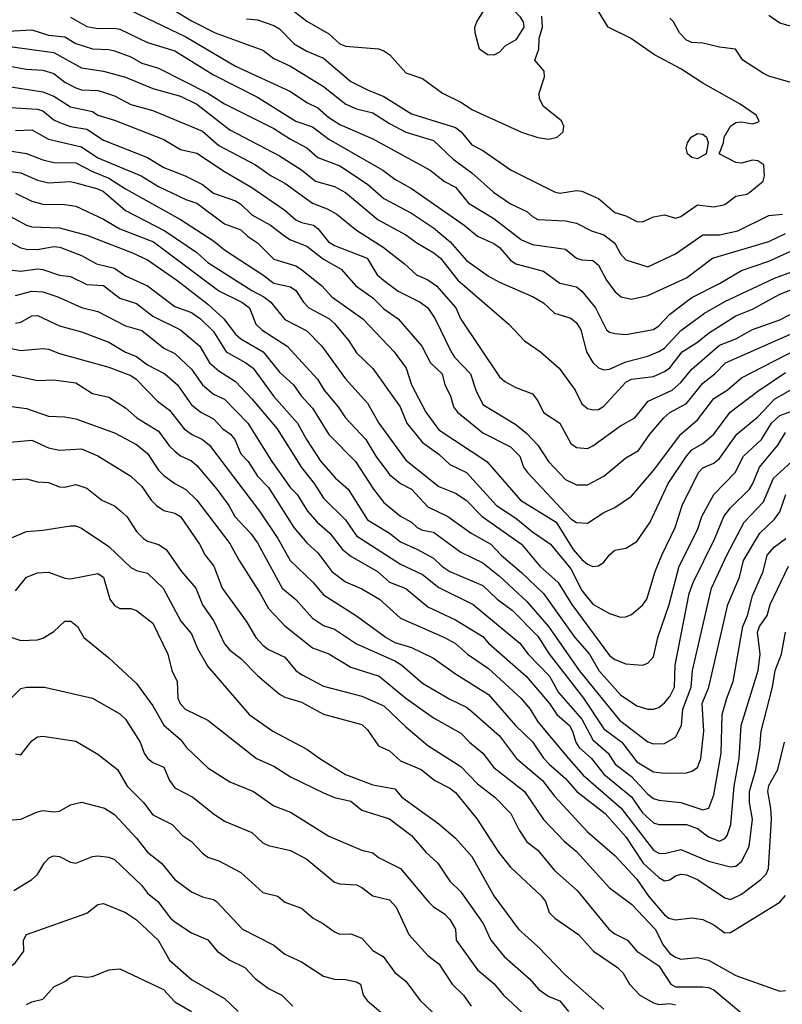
# Model space of a CAD drawing. Header units: metres. Extents: x -46681 to -43747, y -240911 to -237677.
# Tile 850 of 1056: x -44682 to -44612, y -238809 to -238720. Entities that reach past the tile are written whole.
import ezdxf

# ---------------------------------------------------------------- set-up
doc = ezdxf.new("R2010")
doc.units = ezdxf.units.M
doc.layers.add('CONTOUR_INDEX', color=1, linetype='Continuous')
doc.layers.add('CONTOUR_INTER', color=3, linetype='Continuous')

msp = doc.modelspace()

# ---------------------------------------------------------------- linework, layer by layer
at = {"layer": 'CONTOUR_INDEX'}
for points, elevation in [([(-44677.095, -238719.601), (-44675.595, -238720.439), (-44674.595, -238720.632), (-44673.095, -238720.604), (-44672.595, -238720.704), (-44670.095, -238721.922), (-44667.595, -238722.678), (-44664.095, -238724.849), (-44660.095, -238726.877), (-44656.595, -238729.05), (-44655.095, -238729.567), (-44653.595, -238730.685), (-44648.709, -238733.52), (-44647.595, -238734.339), (-44646.095, -238735.183), (-44641.31, -238738.52), (-44640.076, -238739.52), (-44638.595, -238740.192), (-44638.095, -238740.546), (-44637.095, -238741.708), (-44636.618, -238742.02), (-44634.095, -238742.692), (-44632.595, -238743.78), (-44631.095, -238744.123), (-44630.595, -238744.519), (-44629.375, -238746.02), (-44628.365, -238748.02), (-44628.095, -238748.238), (-44627.595, -238748.382), (-44626.595, -238748.463), (-44624.095, -238748.004), (-44623.595, -238747.682), (-44622.595, -238746.615), (-44620.595, -238745.096), (-44618.095, -238743.83), (-44616.095, -238742.632), (-44613.595, -238741.8), (-44610.595, -238740.435)], 80), ([(-44682.595, -238727.829), (-44680.095, -238727.976), (-44679.595, -238728.113), (-44678.595, -238728.931), (-44678.095, -238729.189), (-44677.095, -238729.534), (-44675.595, -238729.781), (-44674.095, -238730.79), (-44670.095, -238732.373), (-44668.595, -238733.267), (-44666.663, -238734.02), (-44665.095, -238734.809), (-44664.095, -238735.621), (-44662.095, -238736.311), (-44661.595, -238736.601), (-44660.595, -238737.577), (-44658.904, -238738.52), (-44657.595, -238739.529), (-44657.095, -238739.851), (-44655.595, -238740.436), (-44654.095, -238741.598), (-44652.496, -238742.52), (-44651.158, -238744.02), (-44649.595, -238745.11), (-44648.595, -238746.126), (-44647.305, -238747.02), (-44645.154, -238749.52), (-44644.359, -238751.02), (-44643.29, -238752.02), (-44643.052, -238753.02), (-44642.553, -238754.02), (-44642.263, -238755.02), (-44641.92, -238755.52), (-44639.595, -238757.412), (-44637.095, -238758.667), (-44636.24, -238759.52), (-44635.92, -238760.52), (-44635.559, -238761.02), (-44631.595, -238765.219), (-44631.095, -238765.555), (-44630.095, -238765.6), (-44628.595, -238764.642), (-44627.595, -238764.19), (-44626.095, -238763.157), (-44624.095, -238760.809), (-44621.614, -238757.52), (-44620.095, -238756.218), (-44618.595, -238754.275), (-44617.387, -238753.52), (-44616.095, -238752.391), (-44611.095, -238749.823)], 85), ([(-44682.595, -238737.695), (-44681.099, -238738.52), (-44680.595, -238738.66), (-44678.095, -238738.751), (-44675.595, -238739.424), (-44671.452, -238741.02), (-44670.095, -238741.667), (-44667.427, -238743.52), (-44664.595, -238745.712), (-44663.139, -238747.02), (-44662.095, -238748.417), (-44661.595, -238748.849), (-44659.58, -238750.02), (-44658.095, -238751.884), (-44656.814, -238753.02), (-44656.133, -238754.02), (-44655.095, -238755.147), (-44653.595, -238757.556), (-44651.168, -238760.02), (-44649.548, -238762.52), (-44648.595, -238763.726), (-44647.095, -238764.966), (-44646.097, -238765.52), (-44645.572, -238766.02), (-44645.095, -238766.243), (-44644.095, -238766.444), (-44641.595, -238768.253), (-44639.595, -238769.229), (-44638.095, -238770.421), (-44635.595, -238772.736), (-44633.644, -238775.02), (-44630.841, -238779.02), (-44627.179, -238783.52), (-44624.595, -238785.508), (-44624.095, -238785.678), (-44623.095, -238785.642), (-44622.095, -238785.075), (-44621.539, -238784.02), (-44621.438, -238782.52), (-44620.651, -238780.52), (-44620.547, -238779.02), (-44618.822, -238771.52), (-44617.42, -238768.52), (-44615.838, -238765.52), (-44614.095, -238763.684), (-44613.186, -238761.52), (-44611.509, -238760.02)], 90), ([(-44682.595, -238749.687), (-44681.595, -238749.922), (-44679.595, -238749.728), (-44679.095, -238749.804), (-44678.095, -238750.185), (-44673.595, -238751.417), (-44671.595, -238752.195), (-44671.107, -238752.52), (-44669.192, -238754.52), (-44668.095, -238755.345), (-44666.75, -238757.02), (-44666.095, -238757.534), (-44665.095, -238757.99), (-44664.454, -238758.52), (-44659.92, -238764.52), (-44658.24, -238767.02), (-44657.105, -238769.02), (-44655.014, -238771.02), (-44654.095, -238772.139), (-44651.095, -238774.03), (-44648.402, -238776.02), (-44647.595, -238776.466), (-44646.095, -238776.904), (-44644.095, -238777.877), (-44642.095, -238779.322), (-44639.095, -238781.205), (-44636.628, -238784.02), (-44635.095, -238785.495), (-44634.095, -238786.989), (-44633.585, -238787.52), (-44632.095, -238788.82), (-44631.065, -238790.02), (-44628.488, -238792.02), (-44626.595, -238794.117), (-44625.02, -238796.52), (-44623.595, -238797.829), (-44623.095, -238798.121), (-44622.595, -238798.04), (-44622.095, -238797.681), (-44621.595, -238797.515), (-44621.095, -238797.601), (-44620.095, -238798.024), (-44617.595, -238799.678), (-44617.095, -238799.818), (-44616.095, -238799.344), (-44614.318, -238798.02), (-44613.86, -238797.52), (-44613.626, -238797.02), (-44613.358, -238792.52), (-44613.411, -238791.52), (-44613.698, -238790.02), (-44613.595, -238789.463), (-44612.785, -238788.02), (-44612.181, -238785.52)], 95), ([(-44682.595, -238767.009), (-44681.095, -238766.363), (-44679.595, -238766.257), (-44677.095, -238765.854), (-44676.595, -238765.864), (-44676.095, -238766.067), (-44673.595, -238767.729), (-44671.595, -238769.658), (-44671.095, -238769.93), (-44670.095, -238770.151), (-44668.655, -238771.52), (-44667.058, -238774.52), (-44666.095, -238775.662), (-44665.538, -238777.02), (-44664.595, -238778.657), (-44660.851, -238783.02), (-44658.693, -238784.52), (-44655.595, -238786.147), (-44654.425, -238787.02), (-44652.095, -238788.464), (-44649.595, -238789.418), (-44647.595, -238789.767), (-44646.97, -238790.52), (-44643.595, -238792.947), (-44642.095, -238794.251), (-44640.595, -238795.926), (-44638.595, -238799.499), (-44636.354, -238802.52), (-44634.595, -238804.114), (-44632.095, -238806.718), (-44628.595, -238809.801)], 100), ([(-44683.095, -238792.659), (-44681.595, -238792.529), (-44680.095, -238791.844), (-44679.595, -238791.752), (-44678.595, -238791.871), (-44678.095, -238791.795), (-44677.095, -238791.212), (-44676.095, -238790.967), (-44674.005, -238791.52), (-44673.095, -238792.103), (-44671.095, -238794.243), (-44670.095, -238795.518), (-44668.812, -238796.52), (-44667.595, -238798.024), (-44666.095, -238799.119), (-44665.095, -238799.58), (-44664.095, -238799.827), (-44663.827, -238800.02), (-44661.441, -238802.52), (-44658.595, -238803.984), (-44657.595, -238804.787), (-44656.095, -238805.501), (-44654.095, -238806.805), (-44653.095, -238807.063), (-44652.095, -238807.089), (-44651.095, -238807.317), (-44650.733, -238807.52), (-44650.485, -238808.52), (-44650.121, -238809.02), (-44646.595, -238812.003)], 105)]:
    msp.add_lwpolyline(points, dxfattribs=dict(at, elevation=elevation))
at = {"layer": 'CONTOUR_INTER'}
for points, elevation in [([(-44668.418, -238718.52), (-44666.095, -238719.933), (-44663.924, -238721.02), (-44659.595, -238722.612), (-44658.595, -238723.357), (-44657.095, -238724.052), (-44654.095, -238725.911), (-44652.073, -238727.52), (-44651.095, -238727.927), (-44649.595, -238728.29), (-44648.095, -238729.281), (-44646.595, -238730.05), (-44644.095, -238730.813), (-44642.295, -238732.52), (-44640.595, -238733.748), (-44638.648, -238735.52), (-44637.095, -238736.591), (-44635.595, -238737.287), (-44635.095, -238737.734), (-44634.595, -238738.015), (-44632.095, -238738.134), (-44631.095, -238738.322), (-44629.733, -238739.02), (-44628.595, -238739.382), (-44627.595, -238740.153), (-44627.095, -238741.109), (-44626.595, -238741.665), (-44624.595, -238742.311), (-44622.095, -238741.138), (-44619.595, -238739.404), (-44618.095, -238739.387), (-44616.416, -238739.02), (-44613.595, -238737.65), (-44612.348, -238737.52)], 78), ([(-44657.595, -238718.429), (-44655.595, -238719.982), (-44653.595, -238721.115), (-44652.595, -238722.025), (-44652.095, -238722.255), (-44649.095, -238722.481), (-44648.595, -238722.66), (-44648.053, -238723.02), (-44646.595, -238724.661), (-44645.095, -238725.189), (-44643.265, -238726.52), (-44641.595, -238727.321), (-44640.545, -238728.02), (-44636.095, -238730.067), (-44634.595, -238730.537), (-44633.595, -238730.7), (-44632.86, -238730.52), (-44632.289, -238730.02), (-44632.236, -238729.52), (-44632.443, -238729.02), (-44634.095, -238727.735), (-44634.439, -238727.02), (-44634.478, -238726.52), (-44633.992, -238725.02), (-44634.03, -238724.52), (-44634.865, -238723.52), (-44634.524, -238722.52), (-44634.471, -238721.52), (-44634.18, -238720.52), (-44634.24, -238719.52)], 76), ([(-44639.208, -238718.52), (-44639.095, -238718.335), (-44638.595, -238718.077), (-44638.095, -238718.172), (-44637.095, -238718.678), (-44636.264, -238719.52), (-44635.947, -238720.02), (-44635.864, -238720.52), (-44636.595, -238721.676), (-44637.595, -238722.249), (-44638.095, -238722.778), (-44638.595, -238723.048), (-44639.19, -238723.02), (-44639.905, -238722.52), (-44640.316, -238721.02), (-44640.336, -238720.52), (-44640.147, -238720.02), (-44639.208, -238718.52)], 76), ([(-44671.595, -238718.993), (-44666.595, -238721.406), (-44662.095, -238724.047), (-44657.095, -238726.376), (-44655.595, -238727.376), (-44654.595, -238727.844), (-44653.595, -238728.722), (-44652.595, -238729.365), (-44649.595, -238730.672), (-44644.398, -238733.52), (-44643.095, -238734.542), (-44642.095, -238735.066), (-44640.894, -238736.52), (-44638.595, -238737.911), (-44636.095, -238739.845), (-44635.095, -238740.274), (-44632.095, -238740.698), (-44631.095, -238741.522), (-44630.595, -238741.677), (-44629.595, -238741.732), (-44629.095, -238742.148), (-44628.352, -238743.52), (-44627.595, -238744.547), (-44627.039, -238745.02), (-44626.095, -238745.258), (-44624.595, -238744.904), (-44621.095, -238743.305), (-44618.729, -238741.52), (-44613.595, -238740.012), (-44612.095, -238739.272)], 79), ([(-44661.095, -238719.764), (-44660.095, -238719.836), (-44658.595, -238720.348), (-44658.095, -238720.669), (-44656.741, -238722.02), (-44655.595, -238722.71), (-44654.095, -238723.339), (-44651.595, -238725.448), (-44650.095, -238726.225), (-44648.595, -238726.804), (-44646.095, -238728.388), (-44642.095, -238729.651), (-44641.577, -238730.02), (-44640.595, -238731.198), (-44639.595, -238731.721), (-44637.034, -238733.52), (-44633.095, -238735.486), (-44632.595, -238735.602), (-44631.095, -238735.354), (-44630.595, -238735.439), (-44629.095, -238736.093), (-44627.595, -238737.359), (-44626.595, -238737.654), (-44625.595, -238738.196), (-44625.095, -238738.206), (-44624.095, -238737.769), (-44623.095, -238737.565), (-44622.095, -238737.883), (-44621.595, -238737.726), (-44620.095, -238736.681), (-44618.595, -238736.842), (-44617.595, -238736.652), (-44616.595, -238735.874), (-44615.595, -238735.684), (-44615.32, -238735.52), (-44614.126, -238734.52), (-44613.996, -238734.02), (-44614.068, -238733.02), (-44614.595, -238732.677), (-44615.095, -238732.601), (-44616.095, -238732.881), (-44616.595, -238732.819), (-44618.115, -238732.02), (-44617.713, -238731.02), (-44617.665, -238730.52), (-44617.082, -238729.52), (-44616.595, -238729.175), (-44616.095, -238729.109), (-44615.095, -238729.298), (-44614.595, -238729.157), (-44614.495, -238729.02), (-44614.743, -238728.52), (-44616.208, -238727.52), (-44619.595, -238725.607), (-44621.595, -238724.305), (-44624.008, -238723.02), (-44626.179, -238721.52), (-44628.224, -238720.52), (-44629.132, -238719.02)], 77), ([(-44611.595, -238725.554), (-44613.595, -238724.982), (-44614.095, -238724.72), (-44615.981, -238723.52), (-44616.65, -238722.52), (-44618.095, -238722.332), (-44619.595, -238721.963), (-44620.595, -238721.908), (-44621.095, -238721.685), (-44621.738, -238721.02), (-44622.282, -238720.02), (-44622.595, -238719.711)], 78), ([(-44611.095, -238720.561), (-44612.595, -238720.16), (-44613.595, -238719.45)], 79), ([(-44685.515, -238721.02), (-44680.595, -238720.75), (-44679.095, -238721.236), (-44677.595, -238721.379), (-44676.595, -238721.995), (-44675.095, -238722.48), (-44673.595, -238722.536), (-44673.095, -238722.677), (-44671.595, -238723.204), (-44670.595, -238723.793), (-44669.095, -238724.247), (-44664.595, -238726.517), (-44663.095, -238727.487), (-44658.595, -238729.715), (-44657.095, -238730.712), (-44655.595, -238731.487), (-44654.595, -238732.359), (-44652.595, -238733.126), (-44650.095, -238734.799), (-44648.595, -238736.085), (-44646.095, -238737.414), (-44644.095, -238738.751), (-44642.559, -238740.02), (-44641.095, -238741.736), (-44639.095, -238743.16), (-44638.095, -238743.712), (-44635.015, -238745.02), (-44634.095, -238745.568), (-44633.095, -238746.504), (-44631.595, -238746.975), (-44631.095, -238747.412), (-44630.702, -238748.02), (-44630.178, -238750.02), (-44629.595, -238750.992), (-44629.095, -238751.485), (-44628.595, -238751.672), (-44628.095, -238751.614), (-44626.595, -238750.939), (-44624.595, -238750.435), (-44623.595, -238749.998), (-44623.095, -238749.688), (-44621.595, -238748.093), (-44619.447, -238746.52), (-44617.595, -238745.445), (-44613.095, -238743.322), (-44611.595, -238742.792)], 81), ([(-44682.595, -238722.264), (-44678.595, -238722.808), (-44676.095, -238724.219), (-44674.095, -238724.527), (-44672.095, -238725.063), (-44669.595, -238726.093), (-44667.095, -238726.787), (-44665.594, -238727.52), (-44662.595, -238729.836), (-44658.095, -238732.203), (-44656.095, -238733.495), (-44654.821, -238734.52), (-44653.095, -238734.995), (-44652.095, -238735.555), (-44649.108, -238738.02), (-44646.595, -238739.383), (-44645.595, -238740.138), (-44644.048, -238741.02), (-44643.451, -238741.52), (-44641.869, -238743.52), (-44637.236, -238747.52), (-44635.81, -238749.02), (-44634.36, -238750.02), (-44632.68, -238751.52), (-44631.222, -238753.52), (-44630.595, -238754.766), (-44630.095, -238755.188), (-44629.595, -238755.32), (-44629.095, -238755.264), (-44628.595, -238754.972), (-44626.595, -238752.794), (-44626.095, -238752.525), (-44624.095, -238752.266), (-44623.095, -238751.837), (-44622.595, -238751.48), (-44621.474, -238750.02), (-44620.095, -238749.164), (-44619.095, -238748.327), (-44616.595, -238746.771), (-44615.095, -238746.169), (-44612.595, -238744.787), (-44611.595, -238744.395)], 82), ([(-44682.595, -238724.064), (-44681.095, -238724.342), (-44679.595, -238724.437), (-44678.595, -238724.727), (-44677.595, -238725.523), (-44676.595, -238726.039), (-44676.095, -238726.208), (-44674.595, -238726.264), (-44674.095, -238726.423), (-44673.095, -238726.772), (-44671.595, -238727.555), (-44669.595, -238728.082), (-44665.095, -238729.957), (-44663.595, -238731.28), (-44660.262, -238733.02), (-44658.85, -238734.02), (-44657.595, -238734.694), (-44655.095, -238736.529), (-44653.755, -238737.02), (-44652.863, -238737.52), (-44651.095, -238738.981), (-44648.66, -238740.52), (-44646.713, -238742.02), (-44645.627, -238743.02), (-44644.595, -238743.473), (-44643.823, -238744.02), (-44642.053, -238746.02), (-44641.595, -238747.069), (-44638.095, -238752.298), (-44637.595, -238752.723), (-44636.595, -238753.27), (-44635.095, -238753.845), (-44634.595, -238754.5), (-44634.095, -238755.555), (-44632.595, -238756.507), (-44631.595, -238758.374), (-44631.095, -238758.718), (-44630.095, -238758.831), (-44629.595, -238758.586), (-44627.095, -238756.771), (-44625.788, -238756.02), (-44624.589, -238754.52), (-44622.407, -238753.52), (-44621.595, -238752.821), (-44620.595, -238751.609), (-44618.095, -238749.441), (-44616.595, -238748.862), (-44615.095, -238747.989), (-44612.595, -238747.128), (-44611.095, -238746.332)], 83), ([(-44683.095, -238725.851), (-44679.595, -238726.39), (-44678.595, -238726.789), (-44677.095, -238727.748), (-44675.095, -238728.183), (-44674.595, -238728.525), (-44673.095, -238728.966), (-44668.595, -238730.733), (-44667.095, -238731.629), (-44665.595, -238731.969), (-44663.095, -238733.634), (-44660.595, -238735.091), (-44657.595, -238737.149), (-44656.595, -238738.027), (-44656.095, -238738.266), (-44655.009, -238738.52), (-44654.595, -238738.829), (-44653.636, -238740.02), (-44653.095, -238740.368), (-44650.128, -238741.52), (-44649.221, -238743.02), (-44648.633, -238743.52), (-44647.29, -238744.52), (-44645.292, -238745.52), (-44644.595, -238746.04), (-44643.938, -238747.02), (-44642.492, -238750.02), (-44642.165, -238750.52), (-44640.724, -238752.02), (-44640.231, -238753.52), (-44639.595, -238754.814), (-44636.595, -238756.656), (-44635.595, -238757.47), (-44634.615, -238758.52), (-44633.638, -238760.02), (-44632.095, -238761.649), (-44631.095, -238762.131), (-44630.095, -238762.122), (-44628.595, -238761.345), (-44626.595, -238759.661), (-44625.455, -238759.02), (-44624.41, -238757.52), (-44623.14, -238756.02), (-44622.595, -238755.545), (-44621.095, -238754.739), (-44619.595, -238752.873), (-44618.519, -238752.02), (-44617.536, -238751.02), (-44611.095, -238748.196)], 84), ([(-44682.095, -238729.902), (-44680.595, -238729.856), (-44679.095, -238730.694), (-44676.095, -238731.409), (-44674.595, -238732.389), (-44670.658, -238734.02), (-44669.095, -238735.001), (-44666.595, -238736.186), (-44665.595, -238736.513), (-44663.095, -238738.387), (-44661.595, -238738.952), (-44661.002, -238739.52), (-44660.095, -238740.125), (-44658.595, -238741.594), (-44656.595, -238742.214), (-44656.095, -238742.557), (-44654.255, -238744.02), (-44653.328, -238745.02), (-44650.511, -238747.02), (-44647.672, -238750.02), (-44646.572, -238751.52), (-44646.084, -238753.02), (-44644.789, -238755.52), (-44643.595, -238757.111), (-44639.247, -238760.02), (-44636.177, -238763.52), (-44632.929, -238765.52), (-44631.386, -238768.02), (-44630.595, -238768.902), (-44630.095, -238769.329), (-44629.595, -238769.547), (-44629.095, -238769.493), (-44628.595, -238769.166), (-44628.095, -238768.495), (-44627.595, -238768.063), (-44626.595, -238767.9), (-44625.595, -238767.266), (-44624.381, -238765.52), (-44622.761, -238762.02), (-44621.075, -238759.52), (-44620.595, -238758.948), (-44619.595, -238758.371), (-44618.608, -238757.52), (-44617.112, -238755.52), (-44614.595, -238753.602), (-44612.095, -238751.924)], 86), ([(-44620.656, -238730.52), (-44620.095, -238730.19), (-44619.595, -238730.241), (-44619.267, -238730.52), (-44619.112, -238731.02), (-44619.317, -238732.02), (-44620.095, -238732.501), (-44620.595, -238732.366), (-44621.002, -238732.02), (-44621.126, -238731.52), (-44620.997, -238731.02), (-44620.656, -238730.52)], 77), ([(-44686.095, -238731.222), (-44681.095, -238732.007), (-44679.595, -238732.585), (-44678.595, -238732.811), (-44676.595, -238732.849), (-44675.095, -238733.634), (-44673.595, -238734.236), (-44672.095, -238735.214), (-44667.095, -238738.013), (-44664.095, -238739.955), (-44663.095, -238740.761), (-44659.598, -238743.02), (-44658.595, -238743.802), (-44657.095, -238744.127), (-44656.595, -238744.445), (-44655.916, -238745.52), (-44655.434, -238746.02), (-44653.595, -238746.994), (-44653.095, -238747.456), (-44651.791, -238749.02), (-44651.095, -238750.121), (-44649.595, -238751.548), (-44647.11, -238755.02), (-44646.518, -238756.52), (-44645.095, -238758.284), (-44643.595, -238759.345), (-44642.595, -238760.263), (-44641.1, -238761.02), (-44638.357, -238764.02), (-44636.595, -238765.152), (-44635.095, -238766.404), (-44633.464, -238767.52), (-44631.595, -238769.753), (-44630.595, -238771.734), (-44629.595, -238772.985), (-44628.095, -238773.813), (-44627.095, -238774.146), (-44626.595, -238774.141), (-44626.095, -238773.911), (-44625.095, -238773.076), (-44624.701, -238772.52), (-44623.939, -238770.02), (-44623.337, -238768.52), (-44622.133, -238766.02), (-44621.478, -238764.02), (-44619.984, -238761.02), (-44619.595, -238760.584), (-44618.595, -238760.15), (-44618.095, -238759.742), (-44616.5, -238757.52), (-44614.595, -238755.947), (-44613.095, -238754.341), (-44610.095, -238752.602)], 87), ([(-44685.595, -238733.244), (-44681.595, -238733.753), (-44680.095, -238734.411), (-44679.095, -238734.657), (-44677.095, -238734.558), (-44676.595, -238734.674), (-44674.595, -238735.202), (-44674.095, -238735.455), (-44672.095, -238737.185), (-44668.522, -238739.02), (-44665.595, -238741.006), (-44664.595, -238741.907), (-44660.595, -238744.456), (-44659.498, -238745.02), (-44658.874, -238745.52), (-44657.595, -238747.102), (-44655.595, -238748.127), (-44654.231, -238749.52), (-44652.095, -238752.48), (-44650.095, -238754.69), (-44649.065, -238756.52), (-44646.595, -238759.871), (-44643.595, -238762.291), (-44642.095, -238762.895), (-44641.106, -238763.52), (-44639.671, -238765.02), (-44636.096, -238767.52), (-44634.42, -238769.52), (-44632.761, -238771.02), (-44631.512, -238773.02), (-44628.095, -238777.635), (-44627.595, -238778.012), (-44626.595, -238778.394), (-44625.095, -238778.524), (-44624.595, -238778.354), (-44624.095, -238777.763), (-44623.697, -238776.02), (-44622.654, -238773.02), (-44621.764, -238769.52), (-44620.095, -238766.209), (-44619.693, -238765.02), (-44618.608, -238763.02), (-44616.655, -238761.02), (-44615.91, -238759.52), (-44614.285, -238758.02), (-44613.361, -238756.52), (-44612.595, -238755.814), (-44610.595, -238755.099)], 88), ([(-44682.095, -238735.621), (-44680.595, -238736.336), (-44679.595, -238736.603), (-44677.595, -238736.627), (-44676.595, -238736.792), (-44674.095, -238737.972), (-44672.595, -238738.841), (-44669.549, -238740.02), (-44663.595, -238744.5), (-44661.508, -238745.52), (-44660.802, -238746.02), (-44660.238, -238747.52), (-44659.703, -238748.02), (-44657.399, -238749.52), (-44654.63, -238752.52), (-44654.02, -238753.52), (-44652.747, -238755.02), (-44652.078, -238756.02), (-44650.234, -238758.02), (-44649.346, -238759.52), (-44648.095, -238761.189), (-44647.095, -238762.008), (-44646.095, -238762.53), (-44644.595, -238764.118), (-44642.787, -238765.02), (-44640.664, -238766.52), (-44638.892, -238767.52), (-44637.945, -238768.52), (-44636.095, -238770.09), (-44634.098, -238772.02), (-44631.24, -238776.02), (-44629.91, -238777.52), (-44629.053, -238779.02), (-44627.095, -238781.22), (-44625.595, -238782.224), (-44624.595, -238782.528), (-44624.095, -238782.537), (-44623.595, -238782.381), (-44623.095, -238781.954), (-44622.595, -238781.374), (-44622.177, -238780.52), (-44622.133, -238778.52), (-44620.833, -238772.02), (-44620.485, -238771.02), (-44618.507, -238767.02), (-44617.701, -238765.02), (-44617.095, -238764.209), (-44615.366, -238762.52), (-44615.047, -238762.02), (-44614.468, -238760.52), (-44612.782, -238758.52), (-44612.095, -238757.378)], 89), ([(-44683.095, -238739.778), (-44681.595, -238740.579), (-44681.095, -238740.696), (-44680.095, -238740.744), (-44678.595, -238740.466), (-44678.065, -238740.52), (-44676.095, -238741.267), (-44674.724, -238742.02), (-44673.095, -238742.433), (-44672.095, -238743.124), (-44670.098, -238744.02), (-44667.595, -238745.916), (-44666.095, -238746.444), (-44665.258, -238747.02), (-44664.095, -238748.178), (-44662.924, -238750.02), (-44661.135, -238751.02), (-44660.487, -238751.52), (-44658.595, -238754.103), (-44656.45, -238756.52), (-44655.639, -238758.02), (-44654.338, -238760.02), (-44653.002, -238761.52), (-44651.837, -238762.52), (-44650.095, -238765.299), (-44648.095, -238766.52), (-44647.095, -238767.318), (-44645.595, -238767.972), (-44644.095, -238768.807), (-44643.342, -238769.52), (-44642.595, -238770.005), (-44639.595, -238771.287), (-44638.298, -238772.52), (-44636.949, -238773.52), (-44634.595, -238775.873), (-44633.595, -238777.471), (-44630.447, -238781.52), (-44628.595, -238784.301), (-44626.977, -238785.52), (-44625.595, -238787.298), (-44624.095, -238788.222), (-44623.095, -238788.348), (-44621.095, -238788.299), (-44620.595, -238788.167), (-44620.095, -238787.813), (-44619.786, -238787.02), (-44619.526, -238784.52), (-44619.651, -238782.02), (-44619.055, -238780.52), (-44617.343, -238773.02), (-44616.266, -238770.52), (-44615.901, -238769.02), (-44614.429, -238766.52), (-44613.095, -238765.236), (-44612.595, -238764.576), (-44612.06, -238763.02)], 91), ([(-44682.595, -238742.567), (-44681.595, -238742.707), (-44680.095, -238742.487), (-44679.595, -238742.538), (-44678.095, -238743.051), (-44677.095, -238743.19), (-44675.595, -238743.898), (-44674.095, -238744.002), (-44672.595, -238745.149), (-44671.095, -238745.631), (-44669.595, -238746.779), (-44667.095, -238748.045), (-44665.335, -238749.52), (-44664.449, -238751.02), (-44663.595, -238751.768), (-44662.095, -238752.735), (-44660.595, -238754.303), (-44658.3, -238757.02), (-44656.095, -238760.537), (-44654.926, -238762.02), (-44654.095, -238763.347), (-44652.095, -238765.312), (-44651.095, -238766.757), (-44647.095, -238769.334), (-44645.095, -238770.29), (-44643.595, -238771.453), (-44640.496, -238773.02), (-44636.227, -238776.52), (-44635.473, -238777.52), (-44633.548, -238779.52), (-44632.712, -238781.02), (-44630.595, -238783.444), (-44629.595, -238785.312), (-44628.217, -238786.52), (-44627.587, -238787.52), (-44626.095, -238788.639), (-44624.595, -238790.266), (-44624.095, -238790.65), (-44623.595, -238790.797), (-44621.595, -238791.001), (-44619.595, -238791.664), (-44619.073, -238791.52), (-44618.595, -238790.312), (-44617.952, -238786.52), (-44617.837, -238783.02), (-44617.433, -238781.52), (-44616.85, -238780.02), (-44615.967, -238775.02), (-44615.559, -238774.02), (-44615.095, -238772.225), (-44614.134, -238770.02), (-44613.756, -238768.52), (-44613.095, -238767.766), (-44612.048, -238767.02)], 92), ([(-44682.095, -238744.903), (-44680.595, -238744.508), (-44679.595, -238744.569), (-44678.239, -238745.02), (-44676.095, -238745.997), (-44674.595, -238746.369), (-44672.095, -238747.671), (-44670.595, -238748.099), (-44668.595, -238749.687), (-44667.595, -238750.18), (-44666.095, -238751.611), (-44665.095, -238753.036), (-44664.095, -238753.869), (-44663.095, -238754.348), (-44660.963, -238756.52), (-44658.794, -238760.02), (-44657.095, -238762.386), (-44656.481, -238763.02), (-44655.553, -238764.52), (-44654.66, -238765.52), (-44653.515, -238766.52), (-44652.368, -238768.02), (-44651.595, -238768.62), (-44649.187, -238770.02), (-44648.095, -238770.97), (-44646.595, -238771.543), (-44644.595, -238773.231), (-44642.095, -238774.409), (-44639.595, -238775.917), (-44639.095, -238776.534), (-44635.66, -238779.52), (-44633.541, -238782.02), (-44632.867, -238783.02), (-44631.735, -238784.02), (-44631.446, -238784.52), (-44631.154, -238785.52), (-44630.835, -238786.02), (-44629.736, -238787.02), (-44628.595, -238788.428), (-44626.095, -238790.494), (-44625.095, -238791.947), (-44624.095, -238792.872), (-44623.595, -238792.997), (-44621.095, -238793.01), (-44620.095, -238793.364), (-44619.095, -238794.129), (-44618.095, -238794.516), (-44617.595, -238794.29), (-44617.403, -238794.02), (-44617.075, -238793.02), (-44616.771, -238789.52), (-44616.3, -238787.02), (-44616.122, -238784.02), (-44614.581, -238779.02), (-44614.386, -238777.52), (-44614.624, -238775.52), (-44614.44, -238775.02), (-44613.762, -238774.02), (-44613.47, -238773.02), (-44611.821, -238769.52)], 93), ([(-44682.095, -238747.432), (-44681.595, -238747.347), (-44680.595, -238746.751), (-44680.095, -238746.738), (-44678.095, -238747.657), (-44676.095, -238748.224), (-44673.595, -238749.154), (-44672.095, -238750.06), (-44671.095, -238750.448), (-44670.095, -238751.205), (-44668.507, -238752.02), (-44667.346, -238753.02), (-44666.095, -238754.84), (-44665.225, -238755.52), (-44664.095, -238756.121), (-44663.244, -238757.02), (-44662.552, -238757.52), (-44662.155, -238758.02), (-44661.595, -238759.299), (-44660.932, -238760.02), (-44660.095, -238761.346), (-44659.095, -238762.375), (-44656.777, -238766.02), (-44655.595, -238767.392), (-44654.595, -238768.323), (-44653.322, -238770.02), (-44652.095, -238770.949), (-44650.595, -238771.577), (-44648.997, -238772.52), (-44647.095, -238774.247), (-44643.095, -238775.993), (-44642.095, -238776.562), (-44640.993, -238777.52), (-44639.095, -238778.819), (-44636.161, -238781.52), (-44635.308, -238782.52), (-44634.595, -238783.667), (-44631.828, -238787.02), (-44630.472, -238788.52), (-44627.029, -238791.52), (-44624.095, -238795.358), (-44623.595, -238795.611), (-44623.095, -238795.633), (-44621.595, -238795.295), (-44619.095, -238796.34), (-44617.095, -238796.865), (-44616.595, -238796.795), (-44616.095, -238796.365), (-44615.379, -238795.02), (-44615.096, -238792.52), (-44615.348, -238791.02), (-44615.355, -238790.02), (-44614.798, -238788.02), (-44614.429, -238786.02), (-44614.297, -238784.52), (-44613.261, -238780.52), (-44613.029, -238779.02), (-44612.462, -238777.52), (-44612.093, -238775.52)], 94), ([(-44682.595, -238752.11), (-44680.095, -238752.638), (-44678.595, -238752.572), (-44676.595, -238752.867), (-44675.095, -238753.835), (-44673.595, -238754.15), (-44672.095, -238755.121), (-44671.058, -238756.02), (-44669.095, -238757.239), (-44668.095, -238758.596), (-44667.595, -238759.069), (-44667.095, -238759.49), (-44666.095, -238759.943), (-44665.595, -238760.376), (-44663.79, -238762.52), (-44662.703, -238764.02), (-44662.153, -238765.02), (-44660.739, -238766.52), (-44660.095, -238767.402), (-44657.831, -238771.52), (-44656.595, -238772.538), (-44655.095, -238774.242), (-44654.095, -238774.917), (-44653.095, -238775.247), (-44651.095, -238776.579), (-44647.595, -238778.116), (-44646.971, -238778.52), (-44645.095, -238780.151), (-44642.595, -238781.613), (-44641.095, -238782.329), (-44640.595, -238782.728), (-44638.095, -238784.953), (-44636.558, -238787.02), (-44634.177, -238789.02), (-44633.095, -238790.443), (-44630.095, -238793.673), (-44627.595, -238795.819), (-44625.595, -238797.985), (-44624.543, -238799.52), (-44623.095, -238801.22), (-44622.701, -238801.52), (-44622.095, -238801.678), (-44620.595, -238801.507), (-44619.595, -238801.65), (-44618.595, -238802.14), (-44617.595, -238802.852), (-44617.095, -238802.828), (-44612.595, -238800.064), (-44612.095, -238799.472)], 96), ([(-44683.595, -238754.84), (-44681.095, -238755.194), (-44679.095, -238755.88), (-44677.595, -238755.934), (-44676.595, -238756.128), (-44673.095, -238757.4), (-44671.095, -238758.452), (-44670.095, -238759.286), (-44669.095, -238760.791), (-44668.595, -238761.268), (-44667.617, -238762.02), (-44666.595, -238762.546), (-44665.595, -238763.524), (-44662.595, -238767.461), (-44661.767, -238769.02), (-44659.834, -238772.02), (-44659.095, -238773.382), (-44657.595, -238774.956), (-44655.095, -238776.943), (-44653.595, -238777.491), (-44651.595, -238778.695), (-44649.027, -238779.52), (-44646.595, -238781.53), (-44644.095, -238783.325), (-44641.595, -238784.697), (-44640.823, -238785.52), (-44639.599, -238786.52), (-44638.595, -238787.83), (-44635.812, -238790.02), (-44634.095, -238792.562), (-44632.221, -238794.52), (-44631.095, -238795.458), (-44628.095, -238798.773), (-44626.095, -238800.244), (-44623.953, -238802.52), (-44623.19, -238804.02), (-44622.595, -238804.73), (-44622.095, -238805.086), (-44621.595, -238805.255), (-44620.095, -238805.114), (-44619.095, -238805.344), (-44616.595, -238806.729), (-44612.595, -238808.176), (-44612.095, -238808.106)], 97), ([(-44682.595, -238758.25), (-44680.595, -238758.08), (-44679.095, -238758.758), (-44678.095, -238758.964), (-44676.095, -238758.849), (-44674.595, -238759.476), (-44671.595, -238761.344), (-44670.595, -238762.264), (-44669.757, -238763.52), (-44669.278, -238764.02), (-44668.595, -238764.446), (-44667.595, -238764.71), (-44667.093, -238765.02), (-44665.365, -238767.52), (-44664.833, -238768.52), (-44664.052, -238769.52), (-44663.314, -238771.52), (-44661.113, -238774.52), (-44660.252, -238776.02), (-44659.595, -238776.698), (-44659.095, -238777.084), (-44657.595, -238777.8), (-44656.595, -238779.011), (-44656.095, -238779.384), (-44654.095, -238780.444), (-44650.595, -238781.34), (-44648.595, -238782.212), (-44646.595, -238784.128), (-44644.595, -238785.816), (-44641.595, -238787.738), (-44640.095, -238789.317), (-44638.507, -238790.52), (-44637.049, -238792.02), (-44636.307, -238793.52), (-44635.595, -238794.587), (-44634.595, -238795.331), (-44633.095, -238797.183), (-44631.027, -238799.02), (-44628.155, -238802.52), (-44627.595, -238802.966), (-44626.461, -238803.52), (-44625.595, -238804.521), (-44623.595, -238805.87), (-44622.506, -238807.52), (-44622.095, -238807.764), (-44619.595, -238807.774), (-44619.095, -238807.819), (-44618.595, -238808.046), (-44615.595, -238810.553)], 98), ([(-44682.595, -238761.668), (-44681.095, -238761.596), (-44680.095, -238761.853), (-44679.095, -238761.928), (-44678.095, -238762.303), (-44677.595, -238762.35), (-44676.595, -238762.097), (-44675.595, -238762.436), (-44674.232, -238763.52), (-44673.095, -238764.047), (-44672.5, -238764.52), (-44671.98, -238765.02), (-44671.095, -238766.375), (-44670.457, -238767.02), (-44670.095, -238767.258), (-44669.095, -238767.538), (-44668.376, -238768.02), (-44667.004, -238770.02), (-44665.7, -238771.52), (-44665.095, -238773.027), (-44664.06, -238774.52), (-44663.095, -238776.592), (-44662.595, -238777.159), (-44661.595, -238777.91), (-44660.095, -238779.469), (-44658.095, -238781.158), (-44657.595, -238781.437), (-44656.095, -238781.873), (-44654.095, -238782.992), (-44650.595, -238783.925), (-44650.095, -238784.406), (-44649.095, -238785.872), (-44648.095, -238786.302), (-44647.095, -238787.23), (-44645.224, -238788.02), (-44643.958, -238789.02), (-44642.595, -238789.697), (-44642.095, -238790.093), (-44640.12, -238792.52), (-44638.171, -238795.52), (-44637.095, -238796.878), (-44634.263, -238799.52), (-44633.902, -238800.02), (-44633.585, -238801.02), (-44633.074, -238801.52), (-44630.901, -238803.02), (-44629.553, -238804.52), (-44627.35, -238806.02), (-44626.854, -238806.52), (-44626.257, -238807.52), (-44625.341, -238808.52), (-44624.095, -238809.227), (-44623.595, -238809.38), (-44622.595, -238809.299), (-44622.095, -238809.397)], 99), ([(-44682.095, -238771.76), (-44681.092, -238770.52), (-44680.095, -238770.113), (-44679.095, -238770.067), (-44677.595, -238770.624), (-44677.095, -238770.664), (-44674.595, -238770.193), (-44674.092, -238770.52), (-44673.499, -238772.52), (-44673.095, -238773.084), (-44672.595, -238773.363), (-44671.595, -238773.374), (-44671.095, -238773.544), (-44669.595, -238774.695), (-44668.239, -238777.52), (-44667.868, -238779.02), (-44667.398, -238780.02), (-44667.335, -238781.52), (-44667.104, -238782.02), (-44666.667, -238782.52), (-44664.595, -238783.526), (-44660.187, -238787.02), (-44658.595, -238787.699), (-44657.095, -238788.688), (-44654.095, -238790.136), (-44653.095, -238790.556), (-44651.595, -238790.885), (-44650.595, -238791.705), (-44648.095, -238792.48), (-44646.102, -238794.02), (-44644.787, -238795.52), (-44643.695, -238796.52), (-44642.595, -238798.163), (-44641.595, -238799.14), (-44639.582, -238802.02), (-44638.889, -238803.52), (-44637.674, -238805.02), (-44635.403, -238807.02), (-44634.513, -238808.02), (-44633.595, -238808.642), (-44632.595, -238809.044), (-44631.828, -238810.02)], 101), ([(-44682.595, -238775.952), (-44681.595, -238776.292), (-44680.095, -238776.222), (-44679.595, -238776.082), (-44678.595, -238775.46), (-44677.601, -238774.52), (-44677.054, -238774.52), (-44676.464, -238775.02), (-44675.878, -238776.02), (-44673.595, -238777.861), (-44671.095, -238780.2), (-44669.595, -238782.21), (-44668.595, -238783.966), (-44667.095, -238785.283), (-44666.554, -238786.02), (-44664.595, -238787.867), (-44662.595, -238789.142), (-44660.441, -238790.02), (-44658.595, -238791.32), (-44657.095, -238791.901), (-44653.595, -238794.075), (-44650.595, -238795.345), (-44649.595, -238795.576), (-44649.077, -238796.02), (-44647.095, -238797.02), (-44644.586, -238800.02), (-44644.095, -238800.493), (-44643.095, -238801.121), (-44642.595, -238801.636), (-44642.098, -238802.52), (-44642.034, -238803.52), (-44640.095, -238806.21), (-44638.595, -238807.455), (-44637.72, -238808.52), (-44635.595, -238810.491)], 102), ([(-44682.479, -238781.52), (-44681.595, -238780.655), (-44681.095, -238780.519), (-44679.461, -238780.52), (-44675.095, -238781.527), (-44672.595, -238782.95), (-44672.095, -238783.425), (-44670.764, -238785.52), (-44670.405, -238786.52), (-44670.095, -238786.971), (-44669.595, -238787.364), (-44668.595, -238787.806), (-44668.093, -238789.02), (-44667.595, -238789.669), (-44665.966, -238790.52), (-44664.128, -238792.02), (-44663.095, -238792.698), (-44660.595, -238793.734), (-44659.595, -238794.663), (-44659.095, -238794.913), (-44657.095, -238795.376), (-44655.595, -238796.176), (-44653.095, -238798.265), (-44652.595, -238798.406), (-44651.095, -238798.491), (-44650.595, -238798.726), (-44649.595, -238799.506), (-44648.095, -238799.87), (-44647.487, -238800.52), (-44646.341, -238803.02), (-44644.595, -238804.915), (-44643.595, -238805.671), (-44642.392, -238807.52), (-44641.348, -238808.52), (-44640.652, -238809.52)], 103), ([(-44682.095, -238786.595), (-44681.595, -238786.69), (-44680.595, -238785.396), (-44680.095, -238785.039), (-44679.595, -238784.982), (-44676.595, -238785.443), (-44674.595, -238786.61), (-44672.827, -238788.02), (-44671.922, -238789.52), (-44670.446, -238791.02), (-44669.595, -238792.127), (-44667.846, -238793.02), (-44666.903, -238794.02), (-44666.095, -238794.553), (-44665.095, -238795.618), (-44664.595, -238795.981), (-44663.595, -238796.308), (-44661.595, -238797.371), (-44659.595, -238799.181), (-44658.251, -238799.52), (-44657.595, -238800.076), (-44656.095, -238800.624), (-44655.039, -238801.52), (-44654.095, -238802.029), (-44653.095, -238802.776), (-44652.595, -238802.98), (-44651.595, -238802.966), (-44650.595, -238803.36), (-44649.595, -238804.453), (-44648.669, -238805.02), (-44647.595, -238806.481), (-44646.595, -238807.244), (-44645.307, -238809.02), (-44643.595, -238810.609)], 104), ([(-44682.249, -238799.02), (-44680.595, -238798.014), (-44680.095, -238797.548), (-44679.472, -238796.52), (-44679.002, -238796.02), (-44678.595, -238795.87), (-44678.095, -238795.92), (-44677.095, -238796.426), (-44676.595, -238796.516), (-44675.095, -238795.93), (-44674.595, -238795.854), (-44673.595, -238795.995), (-44673.095, -238796.193), (-44670.62, -238798.52), (-44670.095, -238799.244), (-44669.145, -238800.02), (-44667.995, -238801.52), (-44667.595, -238801.858), (-44666.095, -238802.869), (-44664.595, -238803.503), (-44663.751, -238804.52), (-44662.595, -238805.334), (-44661.238, -238806.02), (-44660.297, -238807.02), (-44659.095, -238807.929), (-44657.88, -238808.52), (-44656.888, -238809.52)], 106), ([(-44684.172, -238809.52), (-44684.098, -238808.52), (-44683.728, -238807.52), (-44683.095, -238806.363), (-44682.095, -238805.55), (-44681.34, -238804.52), (-44681.367, -238803.52), (-44681.083, -238803.02), (-44675.595, -238801.059), (-44674.595, -238800.293), (-44674.095, -238800.18), (-44672.095, -238801.008), (-44671.095, -238801.678), (-44669.112, -238803.52), (-44668.095, -238805.332), (-44666.095, -238807.094), (-44663.095, -238808.843), (-44661.843, -238810.02)], 107), ([(-44681.095, -238809.376), (-44680.595, -238809.127), (-44679.595, -238808.893), (-44678.595, -238807.783), (-44677.595, -238807.293), (-44677.095, -238806.878), (-44676.595, -238806.772), (-44675.595, -238806.902), (-44675.095, -238806.826), (-44673.595, -238806.23), (-44672.595, -238806.141), (-44668.623, -238808.02), (-44667.595, -238809.149), (-44666.095, -238810.024)], 108)]:
    msp.add_lwpolyline(points, dxfattribs=dict(at, elevation=elevation))

doc.saveas('drawing.dxf')
